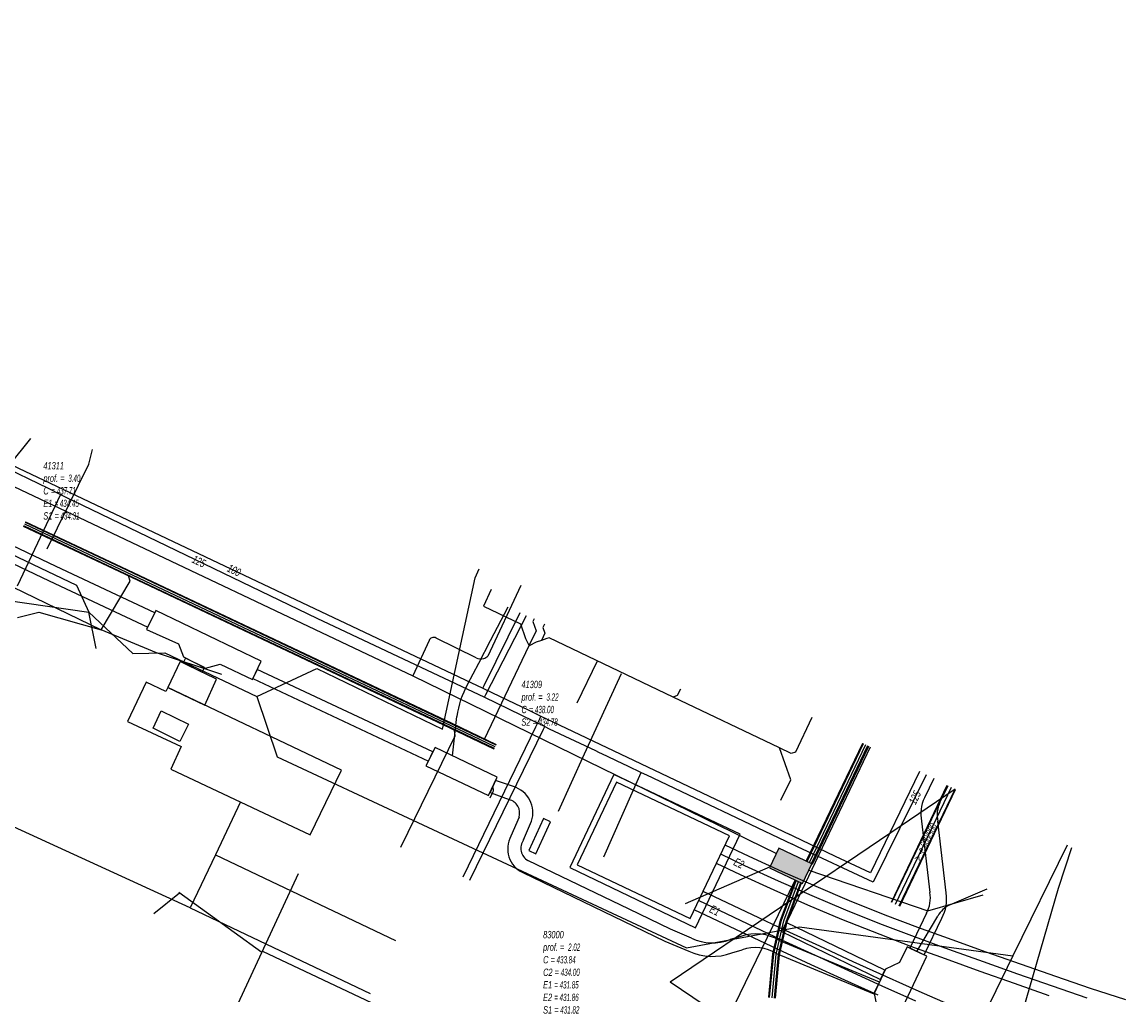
# Model space of a CAD drawing. Header units: metres. Extents: x 2695563 to 2696938, y 1260544 to 1262032.
# Tile 340 of 340: x 2696651 to 2696727, y 1261754 to 1261821. Entities that reach past the tile are written whole.
import ezdxf

# ---------------------------------------------------------------- set-up
doc = ezdxf.new("R2010")
doc.units = ezdxf.units.M
doc.header["$LTSCALE"] = 100
doc.linetypes.add('AUSGEZOGEN', pattern=[0])
doc.linetypes.add('STRICHLINIE2_S3', pattern=[0.25, 0.15, -0.1])
for name, color, linetype in [('Eau portable_Cadastre des conduites_Conduite', 171, 'AUSGEZOGEN'), ('Eau potable_Cadastre des conduites_Conduite_Texte', 171, 'AUSGEZOGEN'), ('EU_Cadastre des conduites', 24, 'AUSGEZOGEN'), ('EU_Cadastre des conduites – Texte', 7, 'AUSGEZOGEN'), ('EU_Cadastre des conduites_Axe de tracé', 24, 'AUSGEZOGEN'), ('EU_Cadastre des conduites_Regard normalisé – Texte', 24, 'AUSGEZOGEN'), ('EU_Cadastre des conduites_Regard – Polygone de détail', 24, 'AUSGEZOGEN'), ('EU_Cadastre des conduites_Texte entrée-sortie', 24, 'AUSGEZOGEN'), ('Gaz_Cadastre des conduites_Conduite', 32, 'AUSGEZOGEN'), ('Gaz_Cadastre des conduites_Conduite_Texte', 32, 'AUSGEZOGEN'), ('Réseau électrique_Cadastre des conduite_Bord du tracé', 1, 'AUSGEZOGEN'), ('Réseau électrique_Cadastre des conduite_Tronçon de tracé', 1, 'AUSGEZOGEN'), ('Réseau électrique_Cadastre des conduites_Ouvrage_Surface-Ligne-Point', 1, 'AUSGEZOGEN'), ('TV_Cadastre des conduites_CONDUITE', 92, 'AUSGEZOGEN'), ('Télécommunications_SR_Cadastre des conduites_Tronçon de tracé', 94, 'AUSGEZOGEN'), ('Télécommunications_SW_Cadastre des conduites_Bord du tracé', 94, 'AUSGEZOGEN'), ('Télécommunications_SW_Cadastre des conduites_Ouvrage', 94, 'AUSGEZOGEN')]:
    doc.layers.add(name, color=color, linetype=linetype)
doc.styles.add('ARIAL', font='arial.ttf')
pattern_1 = [(0, (2703955, 1269100), (4050, 4050), [4050, -4050]), (90, (2703955, 1269100), (-4050, 4050), [4050, -4050])]
pattern_2 = [(0, (2708005, 1273150), (6075, 6075), [6075, -6075]), (90, (2708005, 1273150), (-6075, 6075), [6075, -6075])]

# ---------------------------------------------------------------- blocks, each defined once
blk = doc.blocks.new('COMPLEXOBJECT_1717')
at = {"layer": 'Réseau électrique_Cadastre des conduite_Bord du tracé', "color": 1, "linetype": 'AUSGEZOGEN', "transparency": 33554687}
for p, q in [((6684.563, 11766.829), (6684.009, 11765.516)), ((6684.874, 11765.259), (6685.418, 11766.546)), ((6699.806, 11758.632), (6699.075, 11758.408)), ((6709.338, 11755.496), (6702.496, 11758.332)), ((6699.193, 11757.502), (6699.892, 11757.717))]:
    blk.add_line(p, q, dxfattribs=at)
for points in [[(6684.183, 11768.926), (6682.952, 11769.347), (6682.568, 11768.53), (6683.883, 11768.031)], [(6696.431, 11758.506), (6694.966, 11759.123), (6692.132, 11760.492), (6685.178, 11763.841)], [(6684.816, 11763.019), (6691.74, 11759.682), (6694.596, 11758.303), (6696.233, 11757.612)], [(6702.27, 11757.452), (6708.957, 11754.682), (6709.338, 11755.496)]]:
    blk.add_lwpolyline(points, dxfattribs=at)
for centre, radius, start, end in [((6683.646, 11767.137), 1.868, 341.56681, 73.28347), ((6683.674, 11767.119), 0.935, 341.90377, 77.09198), ((6685.587, 11764.647), 1.802, 151.16689, 244.65351), ((6685.673, 11764.689), 0.981, 144.46339, 239.73716), ((6700.836, 11755.659), 3.147, 58.16332, 109.10954), ((6697.869, 11761.596), 3.409, 245.0405, 290.7141), ((6700.803, 11755.086), 2.784, 58.19031, 109.09228), ((6697.844, 11761.083), 3.827, 245.10323, 290.64026)]:
    blk.add_arc(centre, radius, start, end, dxfattribs=at)
blk = doc.blocks.new('COMPLEXOBJECT_1849')
at = {"layer": 'Réseau électrique_Cadastre des conduite_Bord du tracé', "color": 1, "linetype": 'AUSGEZOGEN', "transparency": 33554687}
for p, q in [((6713.07, 11769.483), (6712.43, 11768.154)), ((6712.242, 11766.549), (6712.808, 11761.642))]:
    blk.add_line(p, q, dxfattribs=at)
blk.add_lwpolyline([(6712.572, 11760.222), (6711.423, 11757.833), (6712.418, 11757.365)], dxfattribs=at)
for centre, radius, start, end in [((6714.709, 11767.074), 2.522, 154.63712, 192.0012), ((6710.684, 11761.265), 2.157, 331.0709, 10.05681)]:
    blk.add_arc(centre, radius, start, end, dxfattribs=at)
blk = doc.blocks.new('COMPLEXOBJECT_2017')
at = {"layer": 'Réseau électrique_Cadastre des conduite_Tronçon de tracé', "color": 1, "linetype": 'AUSGEZOGEN', "transparency": 33554687}
for p, q in [((6714.173, 11760.792), (6716.742, 11761.89)), ((6711.92, 11757.599), (6713.35, 11760.027))]:
    blk.add_line(p, q, dxfattribs=at)
blk.add_arc((6714.917, 11759.166), 1.788, 114.59097, 151.22555, dxfattribs=at)
blk = doc.blocks.new('COMPLEXOBJECT_2562')
at = {"layer": 'Réseau électrique_Cadastre des conduite_Tronçon de tracé', "color": 1, "linetype": 'AUSGEZOGEN', "transparency": 33554687}
for p, q in [((6681.028, 11775.94), (6681.809, 11777.42)), ((6679.986, 11771.045), (6680.292, 11773.75))]:
    blk.add_line(p, q, dxfattribs=at)
blk.add_arc((6685.995, 11773.052), 5.746, 149.82553, 173.02225, dxfattribs=at)
blk = doc.blocks.new('COMPLEXOBJECT_2575')
at = {"layer": 'Réseau électrique_Cadastre des conduite_Tronçon de tracé', "color": 1, "linetype": 'AUSGEZOGEN', "transparency": 33554687}
blk.add_line((6682.58, 11768.155), (6682.771, 11768.542), dxfattribs=at)
blk.add_arc((6682.356, 11768.727), 0.454, 336.00546, 27.75504, dxfattribs=at)
blk = doc.blocks.new('COMPLEXOBJECT_2816')
at = {"layer": 'Télécommunications_SW_Cadastre des conduites_Bord du tracé', "color": 94, "linetype": 'AUSGEZOGEN', "transparency": 33554687}
for p, q in [((6684.682, 11782.751), (6682.42, 11777.889)), ((6681.614, 11777.785), (6678.858, 11779.137)), ((6678.385, 11778.973), (6677.268, 11776.548))]:
    blk.add_line(p, q, dxfattribs=at)
for centre, radius, start, end in [((6678.689, 11778.86), 0.325, 111.2033, 159.70855), ((6678.688, 11778.857), 0.328, 58.81634, 110.7948), ((6681.941, 11778.424), 0.718, 242.93946, 285.63936), ((6681.935, 11778.437), 0.732, 285.75138, 311.46954)]:
    blk.add_arc(centre, radius, start, end, dxfattribs=at)
blk = doc.blocks.new('COMPLEXOBJECT_2822')
at = {"layer": 'Réseau électrique_Cadastre des conduite_Bord du tracé', "color": 1, "linetype": 'AUSGEZOGEN', "transparency": 33554687}
for p, q in [((6713.501, 11767.843), (6714.054, 11768.991)), ((6713.918, 11761.614), (6713.35, 11766.548)), ((6712.418, 11757.365), (6713.632, 11759.887))]:
    blk.add_line(p, q, dxfattribs=at)
for centre, radius, start, end in [((6715.34, 11766.972), 2.035, 154.66697, 192.03145), ((6711.33, 11761.155), 2.628, 331.14559, 10.04814)]:
    blk.add_arc(centre, radius, start, end, dxfattribs=at)

msp = doc.modelspace()

# ---------------------------------------------------------------- hatches: boundary and pattern name
at = {"layer": 'Réseau électrique_Cadastre des conduite_Bord du tracé', "lineweight": 18, "transparency": 33554687}
h = msp.add_hatch(dxfattribs=at)
h.set_pattern_fill('MUSTER', color=1, scale=6075, style=0, pattern_type=2)
h.set_pattern_definition(pattern_2)
h.paths.add_polyline_path([(2696660.489, 1261780.688), (2696653.705, 1261783.871), (2696634.476, 1261793.042), (2696624.629, 1261797.769), (2696608.889, 1261805.281), (2696606.967, 1261806.198), (2696594.92, 1261811.948), (2696594.446, 1261810.955), (2696606.493, 1261805.206), (2696608.415, 1261804.288), (2696624.156, 1261796.776), (2696634.001, 1261792.05), (2696653.235, 1261782.877), (2696660.006, 1261779.7)], flags=0)
h = msp.add_hatch(dxfattribs=at)
h.set_pattern_fill('MUSTER', color=1, scale=6075, style=0, pattern_type=2)
h.set_pattern_definition(pattern_2)
h.paths.add_polyline_path([(2696663.742, 1261776.611), (2696663.902, 1261776.929), (2696662.615, 1261777.576), (2696662.444, 1261777.234)], flags=0)
h = msp.add_hatch(dxfattribs=at)
h.set_pattern_fill('MUSTER', color=1, scale=6075, style=0, pattern_type=2)
h.set_pattern_definition(pattern_2)
h.paths.add_polyline_path([(2696679.596, 1261771.117), (2696667.528, 1261776.792), (2696667.23, 1261776.159), (2696679.298, 1261770.483)], flags=0)
h = msp.add_hatch(dxfattribs=at)
h.set_pattern_fill('MUSTER', color=1, scale=6075, style=0, pattern_type=2)
h.set_pattern_definition(pattern_2)
h.paths.add_polyline_path([(2696710.308, 1261755.306), (2696703.466, 1261758.142), (2696703.389, 1261758.189), (2696703.31, 1261758.233), (2696703.23, 1261758.275), (2696703.149, 1261758.314), (2696703.067, 1261758.352), (2696702.984, 1261758.387), (2696702.9, 1261758.419), (2696702.814, 1261758.449), (2696702.729, 1261758.477), (2696702.642, 1261758.502), (2696702.555, 1261758.525), (2696702.467, 1261758.545), (2696702.378, 1261758.563), (2696702.289, 1261758.578), (2696702.2, 1261758.591), (2696702.11, 1261758.601), (2696702.02, 1261758.608), (2696701.93, 1261758.613), (2696701.84, 1261758.615), (2696701.749, 1261758.615), (2696701.659, 1261758.612), (2696701.569, 1261758.606), (2696701.479, 1261758.598), (2696701.39, 1261758.588), (2696701.3, 1261758.574), (2696701.212, 1261758.559), (2696701.123, 1261758.54), (2696701.035, 1261758.52), (2696700.948, 1261758.496), (2696700.862, 1261758.47), (2696700.776, 1261758.442), (2696700.045, 1261758.218), (2696699.963, 1261758.188), (2696699.88, 1261758.16), (2696699.796, 1261758.135), (2696699.711, 1261758.111), (2696699.626, 1261758.09), (2696699.541, 1261758.071), (2696699.455, 1261758.054), (2696699.368, 1261758.039), (2696699.282, 1261758.026), (2696699.195, 1261758.016), (2696699.107, 1261758.008), (2696699.02, 1261758.002), (2696698.932, 1261757.999), (2696698.845, 1261757.998), (2696698.757, 1261757.999), (2696698.669, 1261758.002), (2696698.582, 1261758.007), (2696698.495, 1261758.015), (2696698.407, 1261758.025), (2696698.321, 1261758.037), (2696698.234, 1261758.052), (2696698.148, 1261758.068), (2696698.063, 1261758.087), (2696697.977, 1261758.108), (2696697.893, 1261758.132), (2696697.809, 1261758.157), (2696697.726, 1261758.185), (2696697.643, 1261758.214), (2696697.562, 1261758.246), (2696697.481, 1261758.28), (2696697.401, 1261758.316), (2696695.936, 1261758.933), (2696693.102, 1261760.302), (2696686.148, 1261763.651), (2696686.103, 1261763.679), (2696686.06, 1261763.709), (2696686.019, 1261763.741), (2696685.979, 1261763.776), (2696685.941, 1261763.812), (2696685.905, 1261763.851), (2696685.872, 1261763.891), (2696685.84, 1261763.934), (2696685.811, 1261763.977), (2696685.784, 1261764.023), (2696685.76, 1261764.069), (2696685.738, 1261764.117), (2696685.719, 1261764.166), (2696685.703, 1261764.216), (2696685.689, 1261764.267), (2696685.678, 1261764.319), (2696685.67, 1261764.371), (2696685.664, 1261764.423), (2696685.661, 1261764.476), (2696685.662, 1261764.528), (2696685.665, 1261764.581), (2696685.67, 1261764.633), (2696685.679, 1261764.685), (2696685.69, 1261764.736), (2696685.705, 1261764.787), (2696685.721, 1261764.837), (2696685.741, 1261764.886), (2696685.763, 1261764.934), (2696685.788, 1261764.98), (2696685.815, 1261765.025), (2696685.844, 1261765.069), (2696686.388, 1261766.356), (2696686.416, 1261766.448), (2696686.439, 1261766.542), (2696686.458, 1261766.637), (2696686.471, 1261766.732), (2696686.48, 1261766.828), (2696686.484, 1261766.925), (2696686.482, 1261767.021), (2696686.476, 1261767.117), (2696686.465, 1261767.213), (2696686.449, 1261767.308), (2696686.427, 1261767.402), (2696686.402, 1261767.495), (2696686.371, 1261767.587), (2696686.336, 1261767.676), (2696686.296, 1261767.764), (2696686.251, 1261767.85), (2696686.202, 1261767.933), (2696686.149, 1261768.014), (2696686.092, 1261768.091), (2696686.031, 1261768.166), (2696685.966, 1261768.237), (2696685.898, 1261768.305), (2696685.826, 1261768.37), (2696685.751, 1261768.43), (2696685.673, 1261768.487), (2696685.592, 1261768.539), (2696685.509, 1261768.588), (2696685.423, 1261768.632), (2696685.335, 1261768.671), (2696685.245, 1261768.706), (2696685.153, 1261768.736), (2696683.922, 1261769.157), (2696683.538, 1261768.34), (2696684.853, 1261767.841), (2696684.902, 1261767.829), (2696684.949, 1261767.813), (2696684.996, 1261767.796), (2696685.042, 1261767.776), (2696685.087, 1261767.753), (2696685.13, 1261767.728), (2696685.172, 1261767.701), (2696685.213, 1261767.672), (2696685.252, 1261767.64), (2696685.289, 1261767.607), (2696685.325, 1261767.571), (2696685.358, 1261767.534), (2696685.389, 1261767.495), (2696685.418, 1261767.454), (2696685.445, 1261767.412), (2696685.47, 1261767.368), (2696685.492, 1261767.323), (2696685.512, 1261767.277), (2696685.53, 1261767.23), (2696685.544, 1261767.182), (2696685.557, 1261767.134), (2696685.566, 1261767.084), (2696685.573, 1261767.035), (2696685.578, 1261766.985), (2696685.579, 1261766.935), (2696685.578, 1261766.885), (2696685.574, 1261766.835), (2696685.568, 1261766.785), (2696685.559, 1261766.736), (2696685.547, 1261766.687), (2696685.533, 1261766.639), (2696684.979, 1261765.326), (2696684.935, 1261765.242), (2696684.896, 1261765.155), (2696684.862, 1261765.067), (2696684.832, 1261764.977), (2696684.807, 1261764.886), (2696684.787, 1261764.793), (2696684.772, 1261764.699), (2696684.762, 1261764.605), (2696684.756, 1261764.51), (2696684.756, 1261764.416), (2696684.761, 1261764.321), (2696684.77, 1261764.227), (2696684.785, 1261764.133), (2696684.805, 1261764.04), (2696684.829, 1261763.948), (2696684.858, 1261763.858), (2696684.892, 1261763.77), (2696684.93, 1261763.683), (2696684.973, 1261763.598), (2696685.021, 1261763.516), (2696685.072, 1261763.437), (2696685.128, 1261763.36), (2696685.188, 1261763.286), (2696685.251, 1261763.216), (2696685.318, 1261763.149), (2696685.389, 1261763.086), (2696685.463, 1261763.026), (2696685.54, 1261762.971), (2696685.619, 1261762.919), (2696685.701, 1261762.872), (2696685.786, 1261762.829), (2696692.71, 1261759.492), (2696695.566, 1261758.113), (2696697.203, 1261757.422), (2696697.293, 1261757.382), (2696697.383, 1261757.344), (2696697.474, 1261757.308), (2696697.567, 1261757.275), (2696697.66, 1261757.245), (2696697.754, 1261757.216), (2696697.848, 1261757.19), (2696697.944, 1261757.167), (2696698.04, 1261757.146), (2696698.136, 1261757.127), (2696698.233, 1261757.111), (2696698.33, 1261757.097), (2696698.427, 1261757.086), (2696698.525, 1261757.077), (2696698.623, 1261757.071), (2696698.721, 1261757.067), (2696698.819, 1261757.066), (2696698.917, 1261757.068), (2696699.015, 1261757.072), (2696699.113, 1261757.078), (2696699.211, 1261757.087), (2696699.308, 1261757.098), (2696699.405, 1261757.112), (2696699.502, 1261757.129), (2696699.598, 1261757.148), (2696699.694, 1261757.169), (2696699.789, 1261757.193), (2696699.884, 1261757.219), (2696699.978, 1261757.248), (2696700.071, 1261757.279), (2696700.163, 1261757.312), (2696700.862, 1261757.527), (2696700.938, 1261757.552), (2696701.014, 1261757.575), (2696701.091, 1261757.595), (2696701.169, 1261757.614), (2696701.247, 1261757.63), (2696701.326, 1261757.644), (2696701.404, 1261757.656), (2696701.484, 1261757.665), (2696701.563, 1261757.672), (2696701.643, 1261757.677), (2696701.723, 1261757.68), (2696701.802, 1261757.68), (2696701.882, 1261757.678), (2696701.962, 1261757.674), (2696702.041, 1261757.667), (2696702.121, 1261757.658), (2696702.2, 1261757.647), (2696702.278, 1261757.634), (2696702.356, 1261757.618), (2696702.434, 1261757.6), (2696702.511, 1261757.58), (2696702.588, 1261757.558), (2696702.664, 1261757.534), (2696702.739, 1261757.507), (2696702.814, 1261757.478), (2696702.887, 1261757.447), (2696702.96, 1261757.414), (2696703.031, 1261757.379), (2696703.102, 1261757.342), (2696703.172, 1261757.303), (2696703.24, 1261757.262), (2696709.927, 1261754.492)], flags=0)
h = msp.add_hatch(dxfattribs=at)
h.set_pattern_fill('MUSTER', color=1, scale=6075, style=0, pattern_type=2)
h.set_pattern_definition(pattern_2)
h.paths.add_polyline_path([(2696715.024, 1261768.801), (2696714.04, 1261769.293), (2696713.4, 1261767.964), (2696713.378, 1261767.916), (2696713.357, 1261767.867), (2696713.336, 1261767.818), (2696713.317, 1261767.769), (2696713.299, 1261767.719), (2696713.282, 1261767.668), (2696713.266, 1261767.618), (2696713.251, 1261767.567), (2696713.237, 1261767.516), (2696713.225, 1261767.464), (2696713.213, 1261767.412), (2696713.202, 1261767.36), (2696713.193, 1261767.308), (2696713.185, 1261767.256), (2696713.177, 1261767.203), (2696713.171, 1261767.151), (2696713.166, 1261767.098), (2696713.162, 1261767.045), (2696713.159, 1261766.992), (2696713.157, 1261766.939), (2696713.157, 1261766.886), (2696713.157, 1261766.833), (2696713.159, 1261766.78), (2696713.162, 1261766.727), (2696713.166, 1261766.674), (2696713.171, 1261766.621), (2696713.177, 1261766.568), (2696713.184, 1261766.516), (2696713.192, 1261766.463), (2696713.202, 1261766.411), (2696713.212, 1261766.359), (2696713.778, 1261761.452), (2696713.786, 1261761.405), (2696713.792, 1261761.358), (2696713.798, 1261761.311), (2696713.803, 1261761.264), (2696713.806, 1261761.217), (2696713.809, 1261761.17), (2696713.811, 1261761.123), (2696713.811, 1261761.075), (2696713.811, 1261761.028), (2696713.809, 1261760.981), (2696713.806, 1261760.933), (2696713.803, 1261760.886), (2696713.798, 1261760.839), (2696713.792, 1261760.792), (2696713.786, 1261760.745), (2696713.778, 1261760.698), (2696713.769, 1261760.652), (2696713.759, 1261760.606), (2696713.749, 1261760.559), (2696713.737, 1261760.514), (2696713.724, 1261760.468), (2696713.71, 1261760.423), (2696713.695, 1261760.378), (2696713.679, 1261760.333), (2696713.663, 1261760.289), (2696713.645, 1261760.245), (2696713.626, 1261760.202), (2696713.607, 1261760.158), (2696713.586, 1261760.116), (2696713.564, 1261760.074), (2696713.542, 1261760.032), (2696712.393, 1261757.643), (2696713.388, 1261757.175), (2696714.602, 1261759.697), (2696714.629, 1261759.748), (2696714.655, 1261759.799), (2696714.68, 1261759.851), (2696714.704, 1261759.903), (2696714.727, 1261759.956), (2696714.748, 1261760.01), (2696714.769, 1261760.063), (2696714.788, 1261760.118), (2696714.806, 1261760.172), (2696714.823, 1261760.227), (2696714.838, 1261760.283), (2696714.852, 1261760.339), (2696714.866, 1261760.395), (2696714.877, 1261760.451), (2696714.888, 1261760.508), (2696714.898, 1261760.564), (2696714.906, 1261760.621), (2696714.913, 1261760.679), (2696714.918, 1261760.736), (2696714.923, 1261760.793), (2696714.926, 1261760.851), (2696714.928, 1261760.908), (2696714.928, 1261760.966), (2696714.928, 1261761.023), (2696714.926, 1261761.081), (2696714.923, 1261761.138), (2696714.918, 1261761.196), (2696714.913, 1261761.253), (2696714.906, 1261761.31), (2696714.897, 1261761.367), (2696714.888, 1261761.424), (2696714.32, 1261766.358), (2696714.312, 1261766.4), (2696714.304, 1261766.442), (2696714.297, 1261766.484), (2696714.291, 1261766.527), (2696714.286, 1261766.569), (2696714.282, 1261766.612), (2696714.279, 1261766.655), (2696714.277, 1261766.697), (2696714.276, 1261766.74), (2696714.275, 1261766.783), (2696714.276, 1261766.826), (2696714.277, 1261766.869), (2696714.279, 1261766.911), (2696714.283, 1261766.954), (2696714.287, 1261766.997), (2696714.292, 1261767.039), (2696714.297, 1261767.082), (2696714.304, 1261767.124), (2696714.312, 1261767.166), (2696714.32, 1261767.208), (2696714.33, 1261767.25), (2696714.34, 1261767.291), (2696714.351, 1261767.333), (2696714.363, 1261767.374), (2696714.376, 1261767.415), (2696714.39, 1261767.455), (2696714.404, 1261767.495), (2696714.42, 1261767.535), (2696714.436, 1261767.575), (2696714.453, 1261767.614), (2696714.471, 1261767.653)], flags=0)
h = msp.add_hatch(dxfattribs=at)
h.set_pattern_fill('MUSTER', color=1, scale=6075, style=0, pattern_type=2)
h.set_pattern_definition(pattern_2)
h.paths.add_polyline_path([(2696686.694, 1261764.124), (2696687.707, 1261766.306), (2696687.222, 1261766.543), (2696686.201, 1261764.345)], flags=0)
h = msp.add_hatch(dxfattribs=at)
h.set_pattern_fill('MUSTER', color=1, scale=6075, style=0, pattern_type=2)
h.set_pattern_definition(pattern_2)
h.paths.add_polyline_path([(2696703.584, 1261758.774), (2696710.387, 1261755.479), (2696710.682, 1261756.115), (2696703.89, 1261759.404)], flags=0)
at = {"layer": 'Réseau électrique_Cadastre des conduites_Ouvrage_Surface-Ligne-Point', "lineweight": 18, "transparency": 33554687}
h = msp.add_hatch(dxfattribs=at)
h.set_pattern_fill('MUSTER', color=1, scale=4050, style=0, pattern_type=2)
h.set_pattern_definition(pattern_1)
h.paths.add_polyline_path([(2696667.202, 1261776.1), (2696667.798, 1261777.363), (2696660.567, 1261780.846), (2696659.928, 1261779.543), (2696662.132, 1261778.545), (2696662.464, 1261777.651), (2696663.986, 1261776.887), (2696664.983, 1261777.149)], flags=0)
h = msp.add_hatch(dxfattribs=at)
h.set_pattern_fill('MUSTER', color=1, scale=4050, style=0, pattern_type=2)
h.set_pattern_definition(pattern_1)
h.paths.add_polyline_path([(2696661.392, 1261775.551), (2696663.936, 1261774.341), (2696664.745, 1261776.129), (2696662.248, 1261777.329)], flags=0)
h = msp.add_hatch(dxfattribs=at)
h.set_pattern_fill('MUSTER', color=1, scale=4050, style=0, pattern_type=2)
h.set_pattern_definition(pattern_1)
h.paths.add_polyline_path([(2696671.183, 1261765.432), (2696673.337, 1261769.869), (2696661.392, 1261775.551), (2696661.261, 1261775.275), (2696659.911, 1261775.917), (2696658.614, 1261773.211), (2696662.304, 1261771.499), (2696661.584, 1261769.936)], flags=0)
h = msp.add_hatch(dxfattribs=at)
h.set_pattern_fill('MUSTER', color=1, scale=4050, style=0, pattern_type=2)
h.set_pattern_definition(pattern_1)
h.paths.add_polyline_path([(2696684.025, 1261769.379), (2696679.76, 1261771.431), (2696679.135, 1261770.169), (2696683.432, 1261768.116)], flags=0)
h = msp.add_hatch(dxfattribs=at)
h.set_pattern_fill('MUSTER', color=1, scale=4050, style=0, pattern_type=2)
h.set_pattern_definition(pattern_1)
h.paths.add_polyline_path([(2696709.101, 1261751.042), (2696710.439, 1261750.421), (2696713.569, 1261757.089), (2696712.211, 1261757.728), (2696711.691, 1261756.638), (2696710.719, 1261756.195), (2696709.945, 1261754.525), (2696710.172, 1261753.38)], flags=0)
at = {"layer": 'Télécommunications_SW_Cadastre des conduites_Ouvrage', "transparency": 33554687}
msp.add_hatch(color=7, dxfattribs=at).paths.add_polyline_path([(2696703.403, 1261764.507), (2696702.758, 1261763.153), (2696705.014, 1261762.078), (2696705.66, 1261763.432)])

# ---------------------------------------------------------------- linework, layer by layer
at = {"layer": 'Eau portable_Cadastre des conduites_Conduite', "color": 7, "linetype": 'AUSGEZOGEN', "transparency": 33554687}
for p, q in [((2696654.008, 1261788.806), (2696651.041, 1261782.521)), ((2696691.36, 1261763.92), (2696693.928, 1261769.715))]:
    msp.add_line(p, q, dxfattribs=at)
for points in [[(2696597.85, 1261815.32), (2696598.327, 1261815.094), (2696599.079, 1261814.737), (2696599.36, 1261814.604), (2696639.82, 1261795.419), (2696648.266, 1261791.6), (2696649.716, 1261790.901), (2696653.166, 1261789.239), (2696654.008, 1261788.806), (2696654.549, 1261788.546), (2696654.867, 1261788.392), (2696671.633, 1261780.315), (2696683.161, 1261774.886), (2696686.502, 1261773.255), (2696687.302, 1261772.864), (2696687.609, 1261772.718), (2696690.785, 1261771.208), (2696690.993, 1261771.11), (2696691.553, 1261770.843), (2696692.267, 1261770.504), (2696692.98, 1261770.165), (2696693.928, 1261769.715), (2696694.304, 1261769.536), (2696704.31, 1261764.78)], [(2696683.161, 1261774.886), (2696683.252, 1261775.064), (2696686.048, 1261780.5)], [(2696682.146, 1261762.313), (2696687.22, 1261772.696), (2696687.302, 1261772.864)], [(2696713.516, 1261769.555), (2696709.88, 1261762.16), (2696704.683, 1261764.605), (2696704.31, 1261764.78)]]:
    msp.add_lwpolyline(points, dxfattribs=at)
at = {"layer": 'EU_Cadastre des conduites', "linetype": 'AUSGEZOGEN', "transparency": 33554687}
for p, q in [((2696658.197, 1261783.822), (2696651.622, 1261786.924)), ((2696658.051, 1261783.514), (2696651.478, 1261786.616)), ((2696658.06, 1261783.532), (2696651.486, 1261786.634)), ((2696658.068, 1261783.55), (2696651.494, 1261786.652)), ((2696658.18, 1261783.786), (2696651.606, 1261786.888)), ((2696658.188, 1261783.804), (2696651.614, 1261786.906)), ((2696680.794, 1261772.761), (2696658.051, 1261783.514)), ((2696680.803, 1261772.779), (2696658.06, 1261783.532)), ((2696680.811, 1261772.796), (2696658.068, 1261783.55)), ((2696680.923, 1261773.032), (2696658.18, 1261783.786)), ((2696680.931, 1261773.049), (2696658.188, 1261783.804)), ((2696680.94, 1261773.067), (2696658.197, 1261783.822)), ((2696683.83, 1261771.312), (2696680.794, 1261772.761)), ((2696683.838, 1261771.33), (2696680.803, 1261772.779)), ((2696683.847, 1261771.347), (2696680.811, 1261772.796)), ((2696683.959, 1261771.583), (2696680.923, 1261773.032)), ((2696683.968, 1261771.6), (2696680.931, 1261773.049)), ((2696683.976, 1261771.618), (2696680.94, 1261773.067)), ((2696711.135, 1261760.803), (2696714.964, 1261768.825)), ((2696711.153, 1261760.794), (2696714.983, 1261768.816)), ((2696711.172, 1261760.785), (2696715.001, 1261768.807)), ((2696711.676, 1261760.545), (2696715.506, 1261768.566)), ((2696711.695, 1261760.536), (2696715.524, 1261768.558)), ((2696711.713, 1261760.527), (2696715.543, 1261768.549))]:
    msp.add_line(p, q, dxfattribs=at)
at = {"layer": 'EU_Cadastre des conduites', "color": 255, "transparency": 33554687}
for p, q in [((2696658.124, 1261783.668), (2696651.55, 1261786.77)), ((2696680.867, 1261772.914), (2696658.124, 1261783.668)), ((2696683.903, 1261771.465), (2696680.867, 1261772.914)), ((2696711.424, 1261760.665), (2696715.254, 1261768.687))]:
    msp.add_line(p, q, dxfattribs=at)
at = {"layer": 'EU_Cadastre des conduites', "color": 24, "linetype": 'AUSGEZOGEN', "transparency": 33554687}
for p, q in [((2696683.626, 1261782.277), (2696683.083, 1261781.143)), ((2696651.05, 1261780.35), (2696652.51, 1261780.72)), ((2696652.51, 1261780.72), (2696656.81, 1261779.51)), ((2696660.608, 1261777.926), (2696656.81, 1261779.51)), ((2696665.11, 1261776.451), (2696660.608, 1261777.926)), ((2696686.216, 1261778.422), (2696683.126, 1261771.967)), ((2696689.541, 1261774.5), (2696690.932, 1261777.389)), ((2696677.413, 1261764.568), (2696677.907, 1261765.602))]:
    msp.add_line(p, q, dxfattribs=at)
for points in [[(2696651.94, 1261792.66), (2696648.944, 1261788.961), (2696648.26, 1261788.747)], [(2696640.19, 1261788.49), (2696640.56, 1261787.38), (2696643.873, 1261785.776), (2696656.81, 1261779.51)], [(2696656.81, 1261779.51), (2696658.804, 1261782.86), (2696658.689, 1261783.22)], [(2696683.082, 1261781.141), (2696685.631, 1261779.921), (2696685.984, 1261778.92), (2696686.225, 1261778.416)], [(2696686.564, 1261780.262), (2696686.481, 1261780.089), (2696686.707, 1261779.448), (2696686.216, 1261778.422)], [(2696687.282, 1261779.908), (2696687.17, 1261779.674), (2696687.308, 1261779.282), (2696687.071, 1261778.786)], [(2696687.451, 1261778.913), (2696687.071, 1261778.786), (2696686.707, 1261778.665), (2696686.223, 1261778.421)], [(2696705.668, 1261773.476), (2696704.534, 1261771.107), (2696704.25, 1261771.006), (2696703.437, 1261771.395), (2696696.132, 1261774.893), (2696687.615, 1261778.971), (2696687.451, 1261778.913)], [(2696696.623, 1261775.428), (2696696.415, 1261774.994), (2696696.132, 1261774.893)], [(2696677.907, 1261765.602), (2696681.152, 1261772.232), (2696681.108, 1261772.621)], [(2696703.54, 1261767.797), (2696704.212, 1261769.201), (2696703.437, 1261771.395)], [(2696724.592, 1261754.205), (2696722.206, 1261755.011), (2696719.833, 1261755.852), (2696717.461, 1261756.694), (2696715.084, 1261757.547), (2696712.709, 1261758.402), (2696710.346, 1261759.298), (2696707.996, 1261760.24), (2696705.676, 1261761.22), (2696703.363, 1261762.246), (2696701.056, 1261763.296), (2696699.405, 1261764.084)], [(2696712.813, 1261754), (2696710.508, 1261755.029), (2696708.217, 1261756.066), (2696705.911, 1261757.122), (2696703.596, 1261758.19), (2696701.293, 1261759.28), (2696697.881, 1261760.907)]]:
    msp.add_lwpolyline(points, dxfattribs=at)
at = {"layer": 'EU_Cadastre des conduites_Axe de tracé', "color": 24, "linetype": 'AUSGEZOGEN', "transparency": 33554687}
for points in [[(2696727.255, 1261754.085), (2696724.811, 1261754.87), (2696722.435, 1261755.673), (2696717.652, 1261757.358), (2696715.321, 1261758.206), (2696712.952, 1261759.059), (2696710.704, 1261759.9), (2696708.262, 1261760.887), (2696705.954, 1261761.862), (2696703.65, 1261762.885), (2696701.352, 1261763.93), (2696699.707, 1261764.716)], [(2696721.982, 1261754.348), (2696719.599, 1261755.192), (2696717.226, 1261756.035), (2696714.848, 1261756.888), (2696712.466, 1261757.745), (2696707.73, 1261759.593), (2696705.398, 1261760.578), (2696703.076, 1261761.607), (2696700.76, 1261762.662), (2696699.103, 1261763.452)], [(2696715.411, 1261753.629), (2696713.04, 1261754.662), (2696710.803, 1261755.669), (2696708.507, 1261756.703), (2696706.203, 1261757.758), (2696703.892, 1261758.824), (2696701.593, 1261759.912), (2696699.414, 1261760.953), (2696698.194, 1261761.533)], [(2696710.219, 1261754.391), (2696707.928, 1261755.428), (2696705.62, 1261756.486), (2696703.297, 1261757.557), (2696698.79, 1261759.701), (2696697.583, 1261760.275)]]:
    msp.add_lwpolyline(points, dxfattribs=at)
at = {"layer": 'EU_Cadastre des conduites_Regard – Polygone de détail', "color": 24, "linetype": 'STRICHLINIE2_S3', "transparency": 33554687}
for points in [[(2696692.044, 1261769.566), (2696689.029, 1261763.182), (2696697.655, 1261759.022), (2696700.727, 1261765.457), (2696692.044, 1261769.566)], [(2696692.238, 1261769.043), (2696689.537, 1261763.351), (2696697.294, 1261759.67), (2696700.008, 1261765.355), (2696692.238, 1261769.043)]]:
    msp.add_lwpolyline(points, close=True, dxfattribs=at)
at = {"layer": 'Gaz_Cadastre des conduites_Conduite', "color": 32, "linetype": 'AUSGEZOGEN', "transparency": 33554687}
for points in [[(2696601.414, 1261814.169), (2696670.176, 1261781.606), (2696681.831, 1261776.084), (2696683.042, 1261775.51), (2696684.23, 1261774.935), (2696686.2, 1261773.983), (2696687.043, 1261773.575)], [(2696683.042, 1261775.51), (2696683.131, 1261775.689), (2696685.618, 1261780.701)], [(2696681.685, 1261762.532), (2696686.687, 1261772.842), (2696686.961, 1261773.406), (2696687.043, 1261773.575)], [(2696687.043, 1261773.575), (2696687.422, 1261773.395), (2696689.7, 1261772.31), (2696694.842, 1261769.865), (2696704.15, 1261765.44)], [(2696713.058, 1261769.783), (2696709.69, 1261762.8), (2696707.295, 1261763.941), (2696704.38, 1261765.33), (2696704.15, 1261765.44)]]:
    msp.add_lwpolyline(points, dxfattribs=at)
at = {"layer": 'Réseau électrique_Cadastre des conduite_Bord du tracé', "color": 1, "linetype": 'AUSGEZOGEN', "transparency": 33554687}
for points in [[(2696660.489, 1261780.688), (2696653.705, 1261783.871), (2696634.476, 1261793.042), (2696624.629, 1261797.769), (2696608.889, 1261805.281), (2696606.967, 1261806.198), (2696594.92, 1261811.948), (2696594.446, 1261810.955), (2696606.493, 1261805.206), (2696608.415, 1261804.288), (2696624.156, 1261796.776), (2696634.001, 1261792.05), (2696653.235, 1261782.877), (2696660.006, 1261779.7), (2696660.489, 1261780.688)], [(2696663.742, 1261776.611), (2696663.902, 1261776.929), (2696662.615, 1261777.576), (2696662.444, 1261777.234), (2696663.742, 1261776.611)], [(2696679.596, 1261771.117), (2696667.528, 1261776.792), (2696667.23, 1261776.159), (2696679.298, 1261770.483), (2696679.596, 1261771.117)], [(2696686.694, 1261764.124), (2696687.707, 1261766.306), (2696687.222, 1261766.543), (2696686.201, 1261764.345), (2696686.694, 1261764.124)], [(2696703.584, 1261758.774), (2696710.387, 1261755.479), (2696710.682, 1261756.115), (2696703.89, 1261759.404), (2696703.584, 1261758.774)]]:
    msp.add_lwpolyline(points, close=True, dxfattribs=at)
at = {"layer": 'Réseau électrique_Cadastre des conduite_Tronçon de tracé', "color": 1, "linetype": 'AUSGEZOGEN', "transparency": 33554687}
for p, q in [((2696662.928, 1261760.414), (2696616.541, 1261781.657)), ((2696704.038, 1261759.611), (2696709.703, 1261771.46)), ((2696715.512, 1261768.558), (2696711.092, 1261765.566)), ((2696666.391, 1261767.681), (2696664.659, 1261764.047)), ((2696664.659, 1261764.047), (2696662.928, 1261760.414)), ((2696664.659, 1261764.047), (2696677.035, 1261758.15)), ((2696662.928, 1261760.414), (2696675.304, 1261754.517))]:
    msp.add_line(p, q, dxfattribs=at)
for points in [[(2696653.092, 1261785.071), (2696655.966, 1261790.889), (2696656.215, 1261791.909)], [(2696682.779, 1261777.23), (2696683.577, 1261778.783), (2696684.793, 1261781.101)], [(2696688.249, 1261767.046), (2696690.043, 1261770.98), (2696692.588, 1261776.507)]]:
    msp.add_lwpolyline(points, dxfattribs=at)
at = {"layer": 'Réseau électrique_Cadastre des conduites_Ouvrage_Surface-Ligne-Point', "color": 1, "linetype": 'AUSGEZOGEN', "transparency": 33554687}
for p in [(2696711.092, 1261765.566), (2696704.154, 1261749.722)]:
    msp.add_line(p, (2696695.933, 1261755.303), dxfattribs=at)
for points in [[(2696667.202, 1261776.1), (2696667.798, 1261777.363), (2696660.567, 1261780.846), (2696659.928, 1261779.543), (2696662.132, 1261778.545), (2696662.464, 1261777.651), (2696663.986, 1261776.887), (2696664.983, 1261777.149), (2696667.202, 1261776.1)], [(2696661.392, 1261775.551), (2696663.936, 1261774.341), (2696664.745, 1261776.129), (2696662.248, 1261777.329), (2696661.392, 1261775.551)], [(2696671.183, 1261765.432), (2696673.337, 1261769.869), (2696661.392, 1261775.551), (2696661.261, 1261775.275), (2696659.911, 1261775.917), (2696658.614, 1261773.211), (2696662.304, 1261771.499), (2696661.584, 1261769.936), (2696671.183, 1261765.432)], [(2696660.372, 1261772.746), (2696660.942, 1261773.937), (2696662.811, 1261773.02), (2696662.224, 1261771.83), (2696660.372, 1261772.746)], [(2696684.025, 1261769.379), (2696679.76, 1261771.431), (2696679.135, 1261770.169), (2696683.432, 1261768.116), (2696684.025, 1261769.379)], [(2696709.101, 1261751.042), (2696710.439, 1261750.421), (2696713.569, 1261757.089), (2696712.211, 1261757.728), (2696711.691, 1261756.638), (2696710.719, 1261756.195), (2696709.945, 1261754.525), (2696710.172, 1261753.38), (2696709.101, 1261751.042)]]:
    msp.add_lwpolyline(points, close=True, dxfattribs=at)
at = {"layer": 'TV_Cadastre des conduites_CONDUITE', "color": 92, "linetype": 'AUSGEZOGEN', "transparency": 33554687}
for p, q in [((2696656.455, 1261778.222), (2696655.965, 1261780.729)), ((2696723.206, 1261764.714), (2696719.488, 1261757.113)), ((2696704.804, 1261759.087), (2696719.488, 1261757.113))]:
    msp.add_line(p, q, dxfattribs=at)
for points in [[(2696585.402, 1261815.833), (2696655.11, 1261782.581), (2696655.965, 1261780.729)], [(2696585.402, 1261815.833), (2696590.192, 1261809.856), (2696603.258, 1261804.049), (2696641.598, 1261785.679), (2696641.565, 1261782.816), (2696648.158, 1261779.68), (2696650.268, 1261781.556), (2696655.965, 1261780.729)], [(2696680.281, 1261772.693), (2696682.507, 1261783.094), (2696682.783, 1261783.706)], [(2696655.965, 1261780.729), (2696658.993, 1261777.882), (2696661.185, 1261777.941), (2696667.504, 1261774.929)], [(2696667.504, 1261774.929), (2696671.627, 1261776.853), (2696680.281, 1261772.693)], [(2696667.504, 1261774.929), (2696668.911, 1261770.786), (2696678.229, 1261766.439), (2696697.044, 1261757.663), (2696704.804, 1261759.087)], [(2696719.488, 1261757.113), (2696706.547, 1261730.5), (2696691.13, 1261661.371), (2696677.045, 1261629.232)]]:
    msp.add_lwpolyline(points, dxfattribs=at)
at = {"layer": 'Télécommunications_SR_Cadastre des conduites_Tronçon de tracé', "color": 94, "linetype": 'AUSGEZOGEN', "transparency": 33554687}
msp.add_lwpolyline([(2696717.552, 1261745.835), (2696718.13, 1261745.998), (2696718.672, 1261748.136), (2696722.628, 1261761.755), (2696723.538, 1261764.548)], dxfattribs=at)
at = {"layer": 'Télécommunications_SW_Cadastre des conduites_Bord du tracé', "color": 94, "linetype": 'AUSGEZOGEN', "transparency": 33554687}
for p, q in [((2696678.238, 1261776.358), (2696703.228, 1261764.14)), ((2696667.857, 1261757.333), (2696670.38, 1261762.77)), ((2696702.792, 1261763.226), (2696696.948, 1261760.688)), ((2696662.198, 1261761.416), (2696660.431, 1261759.99)), ((2696667.857, 1261757.333), (2696662.151, 1261761.45)), ((2696667.896, 1261757.417), (2696686.97, 1261748.45))]:
    msp.add_line(p, q, dxfattribs=at)
at = {"layer": 'Télécommunications_SW_Cadastre des conduites_Bord du tracé', "linetype": 'AUSGEZOGEN', "transparency": 33554687}
for p, q in [((2696705.283, 1261763.612), (2696709.161, 1261771.726)), ((2696705.312, 1261763.598), (2696709.19, 1261771.712)), ((2696705.34, 1261763.584), (2696709.219, 1261771.699)), ((2696705.644, 1261763.44), (2696709.522, 1261771.554)), ((2696705.672, 1261763.426), (2696709.551, 1261771.54)), ((2696705.701, 1261763.412), (2696709.58, 1261771.526)), ((2696703.518, 1261759.567), (2696704.529, 1261762.286)), ((2696703.549, 1261759.557), (2696704.559, 1261762.275)), ((2696703.58, 1261759.548), (2696704.589, 1261762.264)), ((2696703.902, 1261759.452), (2696704.903, 1261762.146)), ((2696703.933, 1261759.443), (2696704.933, 1261762.135)), ((2696703.964, 1261759.433), (2696704.963, 1261762.124)), ((2696702.986, 1261757.252), (2696703.518, 1261759.567)), ((2696703.018, 1261757.247), (2696703.549, 1261759.557)), ((2696703.05, 1261757.242), (2696703.58, 1261759.548)), ((2696703.382, 1261757.188), (2696703.902, 1261759.452)), ((2696703.414, 1261757.183), (2696703.933, 1261759.443)), ((2696703.446, 1261757.178), (2696703.964, 1261759.433)), ((2696702.7, 1261754.253), (2696702.986, 1261757.252)), ((2696702.732, 1261754.248), (2696703.018, 1261757.247)), ((2696702.763, 1261754.244), (2696703.05, 1261757.242)), ((2696703.097, 1261754.196), (2696703.382, 1261757.188)), ((2696703.128, 1261754.192), (2696703.414, 1261757.183)), ((2696703.16, 1261754.187), (2696703.446, 1261757.178))]:
    msp.add_line(p, q, dxfattribs=at)
at = {"layer": 'Télécommunications_SW_Cadastre des conduites_Bord du tracé', "color": 255, "transparency": 33554687}
for p, q in [((2696705.492, 1261763.512), (2696709.37, 1261771.626)), ((2696703.741, 1261759.5), (2696704.746, 1261762.205)), ((2696703.216, 1261757.215), (2696703.741, 1261759.5)), ((2696702.93, 1261754.22), (2696703.216, 1261757.215))]:
    msp.add_line(p, q, dxfattribs=at)
at = {"layer": 'Télécommunications_SW_Cadastre des conduites_Bord du tracé', "color": 94, "linetype": 'AUSGEZOGEN', "transparency": 33554687}
for points in [[(2696583.458, 1261821.287), (2696628.765, 1261799.81), (2696678.238, 1261776.358)], [(2696705.454, 1261763.001), (2696713.638, 1261760.187), (2696717.451, 1261761.294)], [(2696688.641, 1261729.222), (2696693.15, 1261738.901), (2696704.522, 1261762.312)], [(2696675.75, 1261733.61), (2696675.53, 1261734.32), (2696672.75, 1261735.66), (2696673.1, 1261736.24), (2696660.741, 1261742), (2696664.737, 1261750.611), (2696667.857, 1261757.333)]]:
    msp.add_lwpolyline(points, dxfattribs=at)
at = {"layer": 'Télécommunications_SW_Cadastre des conduites_Ouvrage', "color": 94, "transparency": 33554687}
msp.add_lwpolyline([(2696703.403, 1261764.507), (2696702.758, 1261763.153), (2696705.014, 1261762.078), (2696705.66, 1261763.432), (2696703.403, 1261764.507)], close=True, dxfattribs=at)

# ---------------------------------------------------------------- block references
at = {"layer": 'Réseau électrique_Cadastre des conduite_Bord du tracé', "color": 1, "linetype": 'AUSGEZOGEN', "lineweight": -3, "transparency": 33554687}
for name in ['COMPLEXOBJECT_1717', 'COMPLEXOBJECT_1849', 'COMPLEXOBJECT_2822']:
    msp.add_blockref(name, (2690000.97, 1249999.81), dxfattribs=at)
at = {"layer": 'Réseau électrique_Cadastre des conduite_Tronçon de tracé', "color": 1, "linetype": 'AUSGEZOGEN', "lineweight": -3, "transparency": 33554687}
for name in ['COMPLEXOBJECT_2562', 'COMPLEXOBJECT_2575', 'COMPLEXOBJECT_2017']:
    msp.add_blockref(name, (2690000.97, 1249999.81), dxfattribs=at)
at = {"layer": 'Télécommunications_SW_Cadastre des conduites_Bord du tracé', "color": 94, "linetype": 'AUSGEZOGEN', "lineweight": -3, "transparency": 33554687}
msp.add_blockref('COMPLEXOBJECT_2816', (2690000.97, 1249999.81), dxfattribs=at)

# ---------------------------------------------------------------- texts
at = {"layer": 'Eau potable_Cadastre des conduites_Conduite_Texte', "color": 7, "transparency": 33554687, "char_height": 0.55426, "width": 1.10014, "attachment_point": 5, "style": 'ARIAL'}
for insert, rotation in [((2696663.524, 1261784.215), 334.2753), ((2696712.748, 1261767.982), 63.8199)]:
    msp.add_mtext('\\A1;{\\fArial|i1|b0;\\H0.554263;\\W0.700000;\\C7;125}\\P', dxfattribs=dict(at, insert=insert, rotation=rotation))
at = {"layer": 'EU_Cadastre des conduites – Texte', "color": 24, "transparency": 33554687, "insert": (2696713.464, 1261764.921), "char_height": 0.55705, "width": 6, "attachment_point": 5, "rotation": 64.3284, "style": 'ARIAL'}
msp.add_mtext('\\A1;{\\fArial|i1|b0;\\H0.557054;\\W0.700000;\\C24;> \\W0.490000;-e 600/900}\\P', dxfattribs=at)
at = {"layer": 'EU_Cadastre des conduites_Regard normalisé – Texte', "color": 24, "transparency": 33554687, "char_height": 0.50641, "attachment_point": 1, "line_spacing_factor": 1.024096, "style": 'ARIAL'}
for s, insert, width in [('\\A1;{\\fArial|b0|i1|c0|p34;\\W0.69223;41311}\\P{\\fArial|b0|i1|c0|p34;\\H0.99721x;\\W0.69223;prof. = \\W0.48456; 3.40}\\P{\\fArial|b0|i1|c0|p34;\\H0.99721x;\\W0.69223;C =\\W0.48456; 437.71}\\P{\\fArial|b0|i1|c0|p34;\\H0.99721x;\\W0.69223;E1 \\W0.48456;= 434.45}\\P{\\fArial|b0|i1|c0|p34;\\H0.99721x;\\W0.69223;S1 =\\W0.48456; 434.31}', (2696652.832, 1261791.048), 2.8189), ('\\A1;{\\fArial|b0|i1|c0|p34;\\W0.69518;41309}\\P{\\fArial|b0|i1|c0|p34;\\H0.99721x;\\W0.69518;prof. = \\W0.48663; 3.22}\\P{\\fArial|b0|i1|c0|p34;\\H0.99721x;\\W0.69518;C =\\W0.48663; 438.00}\\P{\\fArial|b0|i1|c0|p34;\\H0.99721x;\\W0.69518;S2 =\\W0.48663; 434.78}', (2696685.697, 1261776.014), 2.83741), ('\\A1;{\\fArial|b0|i1|c0|p34;\\W0.69518;83000}\\P{\\fArial|b0|i1|c0|p34;\\H0.99721x;\\W0.69518;prof. = \\W0.48663; 2.02}\\P{\\fArial|b0|i1|c0|p34;\\H0.99721x;\\W0.69518;C =\\W0.48663; 433.84}\\P{\\fArial|b0|i1|c0|p34;\\H0.99721x;\\W0.69518;C2 =\\W0.48663; 434.00}\\P{\\fArial|b0|i1|c0|p34;\\H0.99721x;\\W0.69518;E1 \\W0.48663;= 431.85}\\P{\\fArial|b0|i1|c0|p34;\\H0.99721x;\\W0.69518;E2 \\W0.48663;= 431.86}\\P{\\fArial|b0|i1|c0|p34;\\H0.99721x;\\W0.69518;S1 =\\W0.48663; 431.82}', (2696687.187, 1261758.816), 2.84084)]:
    msp.add_mtext(s, dxfattribs=dict(at, insert=insert, width=width))
at = {"layer": 'EU_Cadastre des conduites_Texte entrée-sortie', "color": 24, "transparency": 33554687, "char_height": 0.55705, "attachment_point": 7, "style": 'ARIAL'}
for s, insert, width, rotation in [('\\A1;{\\fArial|i1|b0;\\H0.557054;\\W0.700000;\\C24;E2}\\P', (2696700.233, 1261763.361), 0.86376, 334.5021), ('\\A1;{\\fArial|i1|b0;\\H0.557054;\\W0.700000;\\C24;E1}\\P', (2696698.569, 1261760.123), 0.85544, 333.9378)]:
    msp.add_mtext(s, dxfattribs=dict(at, insert=insert, width=width, rotation=rotation))
at = {"layer": 'Gaz_Cadastre des conduites_Conduite_Texte', "color": 32, "transparency": 33554687, "insert": (2696665.946, 1261783.603), "char_height": 0.55825, "width": 1.10806, "attachment_point": 5, "rotation": 334.6596, "style": 'ARIAL'}
msp.add_mtext('\\A1;{\\fArial|i1|b0;\\H0.558250;\\W0.700000;\\C32;100}\\P', dxfattribs=at)

doc.saveas('drawing.dxf')
